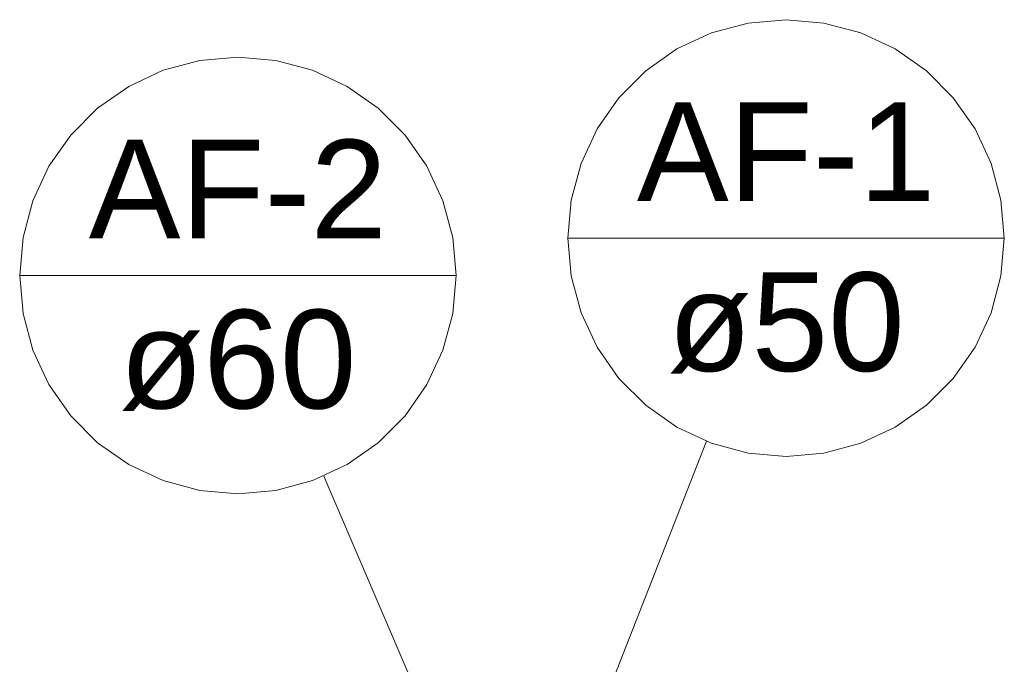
# Model space of a CAD drawing. Header units: millimetres. Extents: x 567 to 934, y -1 to 364.
# Tile 479 of 656: x 784.36 to 786.56, y 14.15 to 15.59. Entities that reach past the tile are written whole.
import ezdxf

# ---------------------------------------------------------------- set-up
doc = ezdxf.new("R2010")
doc.units = ezdxf.units.MM
doc.header["$MEASUREMENT"] = 0
doc.linetypes.add('NULL', pattern=[0])
doc.layers.add('AF-Indicação coluna', color=5, linetype='Continuous', lineweight=13)
doc.styles.add('Arial', font='arial.ttf')

msp = doc.modelspace()

# ---------------------------------------------------------------- linework, layer by layer
at = {"layer": 'AF-Indicação coluna'}
for p, q in [((785.5864, 15.1016), (786.5604, 15.1016)), ((784.3629, 15.0182), (785.3369, 15.0182)), ((785.8956, 14.6482), (785.4918, 13.6182)), ((785.0418, 14.5706), (785.3288, 13.9012))]:
    msp.add_line(p, q, dxfattribs=at)
for points in [[(786.5604, 15.1016), (786.553, 15.1862), (786.5311, 15.2682), (786.4952, 15.3451), (786.4465, 15.4147), (786.3865, 15.4747), (786.3169, 15.5234), (786.24, 15.5593), (786.158, 15.5813), (786.0734, 15.5887), (785.9888, 15.5813), (785.9068, 15.5593), (785.8299, 15.5234), (785.7604, 15.4747), (785.7003, 15.4147), (785.6516, 15.3451), (785.6158, 15.2682), (785.5938, 15.1862), (785.5864, 15.1016), (785.5938, 15.0171), (785.6158, 14.9351), (785.6516, 14.8581), (785.7003, 14.7886), (785.7604, 14.7286), (785.8299, 14.6799), (785.9068, 14.644), (785.9888, 14.622), (786.0734, 14.6146), (786.158, 14.622), (786.24, 14.644), (786.3169, 14.6799), (786.3865, 14.7286), (786.4465, 14.7886), (786.4952, 14.8581), (786.5311, 14.9351), (786.553, 15.0171), (786.5604, 15.1016), (786.5604, 15.1016)], [(785.3369, 15.0182), (785.3295, 15.1028), (785.3075, 15.1848), (785.2717, 15.2617), (785.223, 15.3313), (785.163, 15.3913), (785.0934, 15.44), (785.0165, 15.4758), (784.9345, 15.4978), (784.8499, 15.5052), (784.7653, 15.4978), (784.6833, 15.4758), (784.6064, 15.44), (784.5369, 15.3913), (784.4768, 15.3313), (784.4281, 15.2617), (784.3923, 15.1848), (784.3703, 15.1028), (784.3629, 15.0182), (784.3703, 14.9336), (784.3923, 14.8516), (784.4281, 14.7747), (784.4768, 14.7052), (784.5369, 14.6451), (784.6064, 14.5964), (784.6833, 14.5606), (784.7653, 14.5386), (784.8499, 14.5312), (784.9345, 14.5386), (785.0165, 14.5606), (785.0934, 14.5964), (785.163, 14.6451), (785.223, 14.7052), (785.2717, 14.7747), (785.3075, 14.8516), (785.3295, 14.9336), (785.3369, 15.0182), (785.3369, 15.0182)]]:
    msp.add_lwpolyline(points, dxfattribs=at)

# ---------------------------------------------------------------- texts
at = {"layer": 'AF-Indicação coluna', "linetype": 'NULL', "char_height": 0.22, "attachment_point": 8, "line_spacing_factor": 0.6, "style": 'Arial'}
for s, insert, width in [('AF-1', (786.0734, 15.1842), 1.332073), ('AF-2', (784.8499, 15.1008), 1.332073), ('ø50', (786.0734, 14.799), 1.059085), ('ø60', (784.8499, 14.7156), 1.059085)]:
    msp.add_mtext(s, dxfattribs=dict(at, insert=insert, width=width))

doc.saveas('drawing.dxf')
